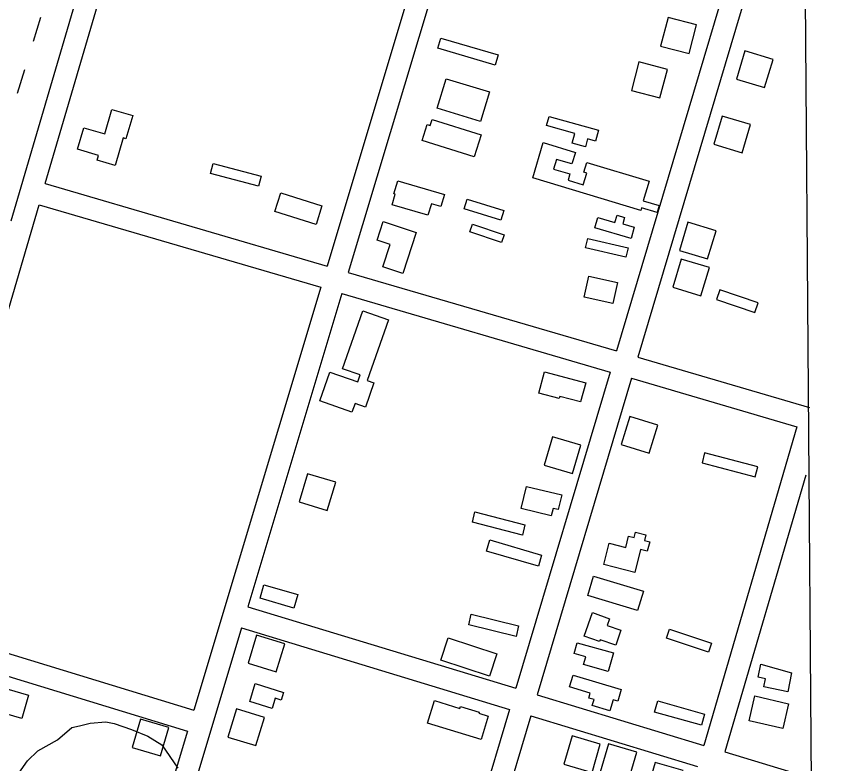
# Model space of a CAD drawing. Extents: x 3535183 to 3573198, y 534952 to 560562.
# Drawn here: x 3569899 to 3571033, y 547412 to 548426 of the extents above; entities that cross this region are included whole.
import ezdxf

# ---------------------------------------------------------------- set-up
doc = ezdxf.new("R2010")
doc.units = 0
for name, color, linetype in [('V-BLDG-OTLN', 7, 'Continuous'), ('V-GRID-FRAM', 7, 'Continuous'), ('V-ROAD-CNTR', 7, 'Continuous'), ('V-SITE-VEGE', 7, 'Continuous'), ('V-UTIL-LINE', 7, 'Continuous')]:
    doc.layers.add(name, color=color, linetype=linetype)

msp = doc.modelspace()

# ---------------------------------------------------------------- linework, layer by layer
at = {"layer": 'V-BLDG-OTLN'}
for points in [[(3570812.6, 548376.2), (3570822.6, 548414.9), (3570783.9, 548425), (3570773.8, 548386.3)], [(3570549.1, 548360.4), (3570471, 548383.2), (3570475, 548397.1), (3570553.1, 548374.4)], [(3570888.4, 548379.7), (3570876.8, 548341.4), (3570915.1, 548329.8), (3570926.7, 548368.1)], [(3570773, 548315.8), (3570783.1, 548354.6), (3570744.4, 548364.6), (3570734.3, 548325.9)], [(3570482.4, 548341.8), (3570541.3, 548323.9), (3570529.1, 548284), (3570470.2, 548301.9)], [(3570032.7, 548224.1), (3570008.3, 548231.2), (3570010.1, 548237.6), (3569981.3, 548246), (3569989.9, 548275.4), (3570018.6, 548267.1), (3570028.3, 548300.3), (3570056.6, 548292), (3570047.3, 548260.3), (3570043.5, 548261.4)], [(3570463.5, 548286.6), (3570529.8, 548265.8), (3570520.4, 548236), (3570449.7, 548258.2), (3570456.5, 548279.8), (3570460.9, 548278.4)], [(3570671.6, 548249.4), (3570653.6, 548254.4), (3570657.2, 548267.5), (3570618.8, 548278.2), (3570622.2, 548290.5), (3570689.3, 548271.8), (3570685.3, 548257.3), (3570674.6, 548260.3)], [(3570857.7, 548291.1), (3570846.2, 548252.8), (3570884.5, 548241.2), (3570896, 548279.5)], [(3570758.2, 548202.8), (3570750.1, 548176.1), (3570771.9, 548169.5), (3570769.1, 548160.2), (3570748, 548166.6), (3570747, 548163.1), (3570600, 548207.4), (3570614.4, 548255.1), (3570658.2, 548241.9), (3570653.4, 548226.1), (3570632.4, 548232.4), (3570628.5, 548219.2), (3570650.6, 548212.6), (3570648.1, 548204.3), (3570668.8, 548198), (3570673.5, 548213.7), (3570669.4, 548214.9), (3570673.5, 548228.3)], [(3570227.3, 548196), (3570162.3, 548213.1), (3570165.9, 548226.8), (3570230.9, 548209.7)], [(3570416.8, 548203.4), (3570480.3, 548184.5), (3570475.4, 548168.2), (3570462.3, 548172.1), (3570457.7, 548156.4), (3570409.1, 548170.8), (3570413.3, 548184.9), (3570411.4, 548185.5)], [(3570313.6, 548169.1), (3570305.6, 548143.8), (3570249.7, 548161.6), (3570257.7, 548186.9)], [(3570511, 548178.5), (3570560.8, 548162.9), (3570556.6, 548149.6), (3570506.8, 548165.2)], [(3570397, 548147.8), (3570441.6, 548133.1), (3570423.4, 548077.6), (3570396.5, 548086.4), (3570406.5, 548116.9), (3570388.8, 548122.7)], [(3570733.7, 548125), (3570684.6, 548139.2), (3570688.7, 548153.2), (3570711.7, 548146.6), (3570714.6, 548156.5), (3570724.9, 548153.5), (3570722.3, 548144.6), (3570738.1, 548140.1)], [(3570810.9, 548147), (3570799.4, 548108.7), (3570837.7, 548097.1), (3570849.2, 548135.4)], [(3570561.2, 548129.7), (3570557.7, 548119.3), (3570514.8, 548134), (3570518.3, 548144.3)], [(3570726.6, 548099.4), (3570671.9, 548112.3), (3570674.9, 548125), (3570729.6, 548112.1)], [(3570801.9, 548096.9), (3570790.3, 548058.6), (3570828.6, 548047.1), (3570840.2, 548085.4)], [(3570708.8, 548036.5), (3570670.1, 548045.1), (3570676.4, 548073.7), (3570715.1, 548065.1)], [(3570854.3, 548055.2), (3570849.8, 548042), (3570902, 548024.2), (3570906.6, 548037.4)], [(3570310.8, 547904.3), (3570324.4, 547943.5), (3570362.3, 547930.2), (3570365.6, 547939.7), (3570341.7, 547948.1), (3570369.1, 548026.7), (3570403.9, 548014.6), (3570375.1, 547932), (3570384.3, 547928.8), (3570372.9, 547896), (3570358.6, 547901), (3570354.4, 547889.1)], [(3570616, 547943.7), (3570672, 547928.7), (3570665.1, 547902.9), (3570636.8, 547910.4), (3570636, 547907.5), (3570608.3, 547915)], [(3570731.9, 547883.3), (3570720.2, 547845), (3570758.5, 547833.4), (3570770.1, 547871.6)], [(3570654.1, 547805.8), (3570665.3, 547844.3), (3570626.9, 547855.4), (3570615.7, 547817)], [(3570902.3, 547801.2), (3570905.9, 547814.7), (3570833.6, 547833.8), (3570830.1, 547820.3)], [(3570294.2, 547805.5), (3570282.5, 547767.3), (3570320.8, 547755.6), (3570332.4, 547793.9)], [(3570625.2, 547748.2), (3570584.2, 547758.2), (3570591.6, 547788.3), (3570639.6, 547776.6), (3570634.8, 547756.7), (3570627.7, 547758.4)], [(3570589.5, 547736.1), (3570586, 547722.2), (3570518, 547739.8), (3570521.5, 547753.6)], [(3570607.8, 547679.8), (3570537.3, 547700.4), (3570541.7, 547715.5), (3570612.2, 547694.9)], [(3570703.8, 547711.2), (3570726.4, 547705.5), (3570730.3, 547720.9), (3570738, 547719), (3570739.7, 547726), (3570753.8, 547722.5), (3570751.9, 547715), (3570759, 547713.2), (3570755.7, 547700.2), (3570746.4, 547702.5), (3570738.6, 547671.5), (3570696.5, 547682.2)], [(3570682.7, 547666.2), (3570750.4, 547645.8), (3570742.6, 547619.7), (3570674.9, 547640)], [(3570275.5, 547623), (3570229.5, 547636.3), (3570234.8, 547654.8), (3570280.8, 547641.5)], [(3570516.6, 547614.7), (3570580.9, 547599), (3570577.4, 547584.6), (3570513.1, 547600.3)], [(3570720, 547593), (3570713, 547572.7), (3570691.8, 547580.1), (3570690.9, 547577.6), (3570670, 547585), (3570681.1, 547616.8), (3570704.6, 547608.6), (3570701.4, 547599.5)], [(3570785.8, 547594.4), (3570842.8, 547575.3), (3570838.7, 547563), (3570781.8, 547582.1)], [(3570224.8, 547586.3), (3570213.2, 547548), (3570251.5, 547536.4), (3570263.1, 547574.7)], [(3570551.4, 547561), (3570541.5, 547530.6), (3570475.3, 547552.2), (3570485.2, 547582.6)], [(3570709.7, 547562.2), (3570702.6, 547536.8), (3570669.1, 547546.2), (3570672.1, 547556.8), (3570656.4, 547561.2), (3570660.5, 547575.9)], [(3570951.9, 547535.2), (3570946.5, 547509.3), (3570913.9, 547516.1), (3570916.2, 547527.1), (3570906.3, 547529.1), (3570910, 547546.9)], [(3569905.8, 547473.2), (3569838.6, 547492.6), (3569847.7, 547524.3), (3569914.9, 547504.9)], [(3570655, 547532.1), (3570720.4, 547512.3), (3570715.5, 547496.4), (3570709.2, 547498.3), (3570704.8, 547483.6), (3570681, 547490.8), (3570683.4, 547498.7), (3570676.2, 547500.9), (3570678.2, 547507.5), (3570650.1, 547516.1)], [(3570245.9, 547486.7), (3570215.5, 547496.1), (3570223.1, 547520.4), (3570261.5, 547508.4), (3570258.2, 547498), (3570250.2, 547500.5)], [(3570901.7, 547503.8), (3570947.4, 547493), (3570939.9, 547459.7), (3570894.1, 547470.1)], [(3570529.8, 547444.4), (3570457.1, 547466.7), (3570466.4, 547497.3), (3570500.9, 547486.8), (3570501.7, 547489.5), (3570527.1, 547481.7), (3570526.7, 547480.2), (3570539.5, 547476.3)], [(3570770, 547497), (3570833.6, 547479.1), (3570829.3, 547463.9), (3570765.4, 547481.8)], [(3570197.4, 547486.1), (3570185.8, 547447.8), (3570224, 547436.2), (3570235.6, 547474.5)], [(3570094.3, 547422.4), (3570105.5, 547460.8), (3570067.1, 547472), (3570055.9, 547433.6)], [(3570691.9, 547438.3), (3570653.5, 547449.4), (3570642.4, 547411), (3570680.8, 547399.9)], [(3570741.4, 547427.5), (3570702.9, 547438.6), (3570691.8, 547400.2), (3570730.3, 547389.1)], [(3570804.7, 547402.3), (3570766.3, 547413.4), (3570755.2, 547374.9), (3570793.7, 547363.8)]]:
    msp.add_lwpolyline(points, close=True, dxfattribs=at)
at = {"layer": 'V-GRID-FRAM'}
msp.add_lwpolyline([(3539245.8, 558535.3), (3570887.5, 558774.6), (3571033, 540592.1), (3539375.4, 540352.7), (3539245.8, 558535.3)], dxfattribs=at)
at = {"layer": 'V-ROAD-CNTR'}
for points in [[(3569891.5, 548148.8), (3570080.2, 548791.8)], [(3569937.6, 548199.5), (3570109, 548783.4)], [(3570492.9, 548661.1), (3570320.6, 548087.4)], [(3570521.7, 548652.5), (3570349.4, 548078.9)], [(3570860.8, 548464.7), (3570713.9, 547972.3)], [(3570889.5, 548456.1), (3570742.7, 547963.8)], [(3569937.6, 548199.5), (3570320.6, 548087.4)], [(3569761.8, 547600), (3569929.2, 548170.7)], [(3569929.2, 548170.7), (3570312, 548058.6)], [(3570349.4, 548078.9), (3570713.9, 547972.3)], [(3570312, 548058.6), (3570139.6, 547484.4)], [(3570340.8, 548050.2), (3570213.1, 547624.9)], [(3570340.8, 548050.2), (3570705.3, 547943.5)], [(3570742.7, 547963.8), (3570976, 547895.5)], [(3570705.3, 547943.5), (3570577.3, 547514.1)], [(3570734.1, 547935.1), (3570606, 547505.4)], [(3570734.1, 547935.1), (3570958.9, 547869.3)], [(3570958.9, 547869.3), (3570832.5, 547436.5)], [(3570971, 547803.7), (3570861.2, 547427.8)], [(3570213.1, 547624.9), (3570577.3, 547514.1)], [(3569761.8, 547600), (3570139.6, 547484.4)], [(3570204.5, 547596.2), (3570044.9, 547064.7)], [(3570204.5, 547596.2), (3570568.7, 547485.4)], [(3569753.3, 547571.3), (3570130.9, 547455.7)], [(3570606, 547505.4), (3570832.5, 547436.5)], [(3570568.7, 547485.4), (3570410.9, 546956.4)], [(3570597.4, 547476.7), (3570439.7, 546947.9)], [(3570597.4, 547476.7), (3570824.1, 547407.7)], [(3570130.9, 547455.7), (3570016.1, 547073.2)], [(3570861.2, 547427.8), (3570972.9, 547393.8)]]:
    msp.add_lwpolyline(points, dxfattribs=at)
at = {"layer": 'V-SITE-VEGE'}
msp.add_lwpolyline([(3569901.6, 547398.8), (3569913.7, 547415.8), (3569927.7, 547429.1), (3569954.2, 547444.2), (3569973.7, 547460.7), (3569984.4, 547463), (3569998.8, 547466.6), (3570020.1, 547468.7), (3570031.2, 547466.3), (3570054.7, 547458.3), (3570076.9, 547449.3), (3570096.2, 547437.2), (3570117.7, 547405.5)], dxfattribs=at)
at = {"layer": 'V-UTIL-LINE'}
for points in [[(3569921.8, 548392.8), (3569931.6, 548425.4)], [(3569900.1, 548322.1), (3569910.1, 548354.5)]]:
    msp.add_lwpolyline(points, dxfattribs=at)

doc.saveas('drawing.dxf')
